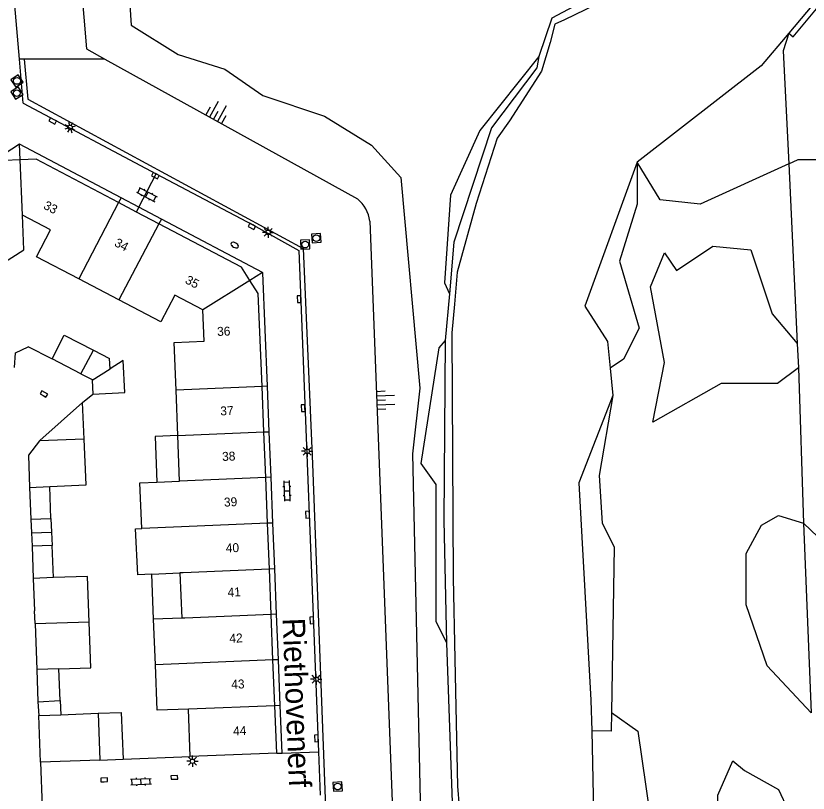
# Model space of a CAD drawing. Extents: x 124000 to 128010, y 398999 to 403000.
# Drawn here: x 127017.1 to 127105.7, y 399895.1 to 399982.1 of the extents above; entities that cross this region are included whole.
import ezdxf

# ---------------------------------------------------------------- set-up
doc = ezdxf.new("R2010")
doc.units = 0
for name, color, linetype in [('gg-afsc-erfafscheiding', 7, 'Continuous'), ('gg-afsc-hekwerk', 7, 'Continuous'), ('gg-anno-huisnummerreeks BGT', 7, 'Continuous'), ('gg-anno-openbare ruimte label', 7, 'Continuous'), ('gg-bbg-bijgebouw', 7, 'Continuous'), ('gg-bbg-gedigitaliseerde bebouwing', 7, 'Continuous'), ('gg-bbg-gedigitaliseerde bijgebouw', 7, 'Continuous'), ('gg-bbg-hoofdgebouw', 7, 'Continuous'), ('gg-bbg-luifel en loopbrug', 7, 'Continuous'), ('gg-bbg-onder overbouw', 7, 'Continuous'), ('gg-bbg-pand overbouw', 7, 'Continuous'), ('gg-bbg-tussenscheiding', 7, 'Continuous'), ('gg-bbg-tussenscheiding niveau 01', 7, 'Continuous'), ('gg-knt-verharding', 7, 'Continuous'), ('gg-kntw-bovenkant insteek waterloop', 7, 'Continuous'), ('gt-grn-groengrens', 7, 'Continuous'), ('gt-grn-weggrens', 7, 'Continuous'), ('gt-symb-brandkraan', 7, 'Continuous'), ('gt-symb-klinker verharding', 7, 'Continuous'), ('gt-symb-kolk', 7, 'Continuous'), ('gt-symb-lichtmast', 7, 'Continuous'), ('gt-symb-rioolschacht', 7, 'Continuous'), ('gt-symb-talud symbool', 7, 'Continuous'), ('gx-grn-maaiveld', 7, 'Continuous')]:
    doc.layers.add(name, color=color, linetype=linetype)

# ---------------------------------------------------------------- blocks, each defined once
blk = doc.blocks.new('gt0-KOLK')
at = {"layer": 'gt-symb-kolk'}
blk.add_lwpolyline([(0, 0), (0.375, 0), (0.375, 0.4), (-0.375, 0.4), (-0.375, 0), (0, 0)], dxfattribs=at)
blk = doc.blocks.new('gt0-LMAST')
at = {"layer": 'gt-symb-lichtmast'}
for p, q in [((-0.182, 0.173), (-0.447, 0.438)), ((-0.005, 0.246), (-0.005, 0.621)), ((0.172, 0.173), (0.437, 0.438)), ((-0.255, -0.004), (-0.63, -0.004)), ((-0.182, -0.181), (-0.447, -0.446)), ((-0.005, -0.254), (-0.005, -0.629)), ((0.437, -0.446), (0.172, -0.181)), ((0.245, -0.004), (0.62, -0.004))]:
    blk.add_line(p, q, dxfattribs=at)
blk.add_circle((-0.005, -0.004), 0.25, dxfattribs=at)
blk = doc.blocks.new('gt0-TALUD_1')
at = {"layer": 'gt-symb-talud symbool'}
for p, q in [((-1, -1), (-1, 0)), ((-0.5, -2), (-0.5, 0)), ((0, -1), (0, 0)), ((0.5, -2), (0.5, 0)), ((1, -1), (1, 0))]:
    blk.add_line(p, q, dxfattribs=at)
blk = doc.blocks.new('gt0-KL1')
at = {"layer": 'gt-symb-klinker verharding'}
for p, q in [((-1.15, 0.3), (1.15, 0.3)), ((-1, -0.3), (-1, 0.3)), ((-0.5, 0.3), (-0.5, 0.45)), ((0, -0.3), (0, 0.3)), ((0.5, 0.3), (0.5, 0.45)), ((1, -0.3), (1, 0.3)), ((-1.15, -0.3), (1.15, -0.3)), ((-0.5, -0.45), (-0.5, -0.3)), ((0.5, -0.45), (0.5, -0.3))]:
    blk.add_line(p, q, dxfattribs=at)
blk = doc.blocks.new('gt0-BR')
at = {"layer": 'gt-symb-brandkraan'}
for centre, radius, start, end in [((-0.244, 0), 0.206, 107.56694, 252.43307), ((0.599, -2.664), 3, 106.89205, 107.56694), ((0, -0.691), 0.938, 73.10799, 106.89205), ((-0.599, -2.664), 3, 72.43309, 73.10799), ((0.244, 0), 0.206, 287.56695, 72.43309), ((0.599, 2.664), 3, 252.43307, 253.10797), ((0, 0.691), 0.938, 253.10797, 286.89206), ((-0.599, 2.664), 3, 286.89206, 287.56695)]:
    blk.add_arc(centre, radius, start, end, dxfattribs=at)
blk = doc.blocks.new('gt0-RS')
at = {"layer": 'gt-symb-rioolschacht'}
blk.add_lwpolyline([(-0.5, -0.5), (0.5, -0.5), (0.5, 0.5), (-0.5, 0.5)], close=True, dxfattribs=at)
blk.add_circle((0, 0), 0.375, dxfattribs=at)

msp = doc.modelspace()

# ---------------------------------------------------------------- linework, layer by layer
at = {"layer": 'gg-afsc-erfafscheiding'}
for p, q in [((127019.784, 399944.362), (127018.44, 399945.035)), ((127019.784, 399944.362), (127021.128, 399943.688)), ((127024.517, 399938.782), (127025.7, 399939.737)), ((127029.064, 399898.901), (127036.574, 399899.209))]:
    msp.add_line(p, q, dxfattribs=at)
msp.add_lwpolyline([(127016.931, 399942.725), (127017.039, 399944.358), (127018.44, 399945.035)], dxfattribs=at)
at = {"layer": 'gg-afsc-hekwerk'}
msp.add_line((127027.039, 399977.203), (127055.263, 399961.573), dxfattribs=at)
msp.add_line((127027.039, 399977.203), (127055.263, 399961.573), dxfattribs=at)
for points in [[(127031.635, 399994.321), (127024.079, 399989.036), (127024.979, 399978.344), (127027.039, 399977.203)], [(127031.635, 399994.321), (127024.079, 399989.036), (127024.979, 399978.344), (127027.039, 399977.203)], [(127056.649, 399959.085), (127061.561, 399831.145), (127061.465, 399829.027)], [(127056.649, 399959.085), (127061.561, 399831.145), (127061.465, 399829.027)]]:
    msp.add_lwpolyline(points, dxfattribs=at)
msp.add_arc((127052.959, 399958.66), 3.714, 6.57786, 51.66423, dxfattribs=at)
msp.add_arc((127052.959, 399958.66), 3.714, 6.57786, 51.66423, dxfattribs=at)
at = {"layer": 'gg-bbg-bijgebouw'}
for p, q in [((127025.759, 399944.646), (127027.56, 399943.715)), ((127024.361, 399942.017), (127021.128, 399943.688)), ((127025.627, 399941.29), (127025.7, 399939.737)), ((127019.726, 399934.503), (127018.474, 399932.893)), ((127018.474, 399932.893), (127018.617, 399929.304)), ((127018.617, 399929.304), (127018.76, 399925.736)), ((127018.886, 399922.705), (127019.017, 399919.118)), ((127019.017, 399919.118), (127019.149, 399915.506)), ((127019.244, 399914.077), (127019.149, 399915.506)), ((127019.244, 399914.077), (127019.246, 399914.015)), ((127019.246, 399914.015), (127019.411, 399908.91)), ((127019.411, 399908.91), (127019.527, 399905.323)), ((127019.646, 399903.771), (127022.091, 399903.864)), ((127019.844, 399898.543), (127019.646, 399903.771)), ((127022.091, 399903.864), (127026.279, 399904.023)), ((127026.279, 399904.023), (127026.478, 399898.795)), ((127026.478, 399898.795), (127019.844, 399898.543))]:
    msp.add_line(p, q, dxfattribs=at)
for points in [[(127021.128, 399943.688), (127022.495, 399946.333), (127025.759, 399944.646)], [(127024.361, 399942.017), (127025.623, 399941.365), (127025.627, 399941.29)], [(127024.517, 399938.782), (127019.769, 399934.559), (127019.726, 399934.503)]]:
    msp.add_lwpolyline(points, dxfattribs=at)
at = {"layer": 'gg-bbg-gedigitaliseerde bebouwing'}
for p, q in [((127028.587, 399950.278), (127024.107, 399952.631)), ((127035.187, 399935.09), (127034.99, 399940.186)), ((127035.384, 399930.004), (127035.187, 399935.09)), ((127032.835, 399929.884), (127035.384, 399930.004)), ((127032.277, 399919.577), (127035.409, 399919.724)), ((127035.409, 399919.724), (127035.646, 399914.662)), ((127035.646, 399914.662), (127032.478, 399914.539)), ((127032.676, 399909.442), (127032.478, 399914.539)), ((127036.574, 399899.209), (127036.37, 399904.495))]:
    msp.add_line(p, q, dxfattribs=at)
for points in [[(127012.153, 399952.182), (127017.98, 399955.868), (127017.823, 399959.761)], [(127024.107, 399952.631), (127019.389, 399955.11), (127020.962, 399958.099), (127017.823, 399959.761)], [(127038.002, 399949.165), (127034.872, 399950.805), (127033.299, 399947.802), (127028.587, 399950.278)], [(127034.99, 399940.186), (127034.784, 399945.512), (127038.134, 399945.642), (127038.002, 399949.165)], [(127031.181, 399924.694), (127030.942, 399929.795), (127032.835, 399929.884)], [(127032.277, 399919.577), (127030.705, 399919.503), (127030.463, 399924.659), (127031.181, 399924.694)], [(127036.37, 399904.495), (127032.873, 399904.359), (127032.676, 399909.442)]]:
    msp.add_lwpolyline(points, dxfattribs=at)
at = {"layer": 'gg-bbg-gedigitaliseerde bijgebouw'}
for p, q in [((127027.615, 399942.555), (127027.56, 399943.715)), ((127024.716, 399934.688), (127024.517, 399938.782)), ((127020.999, 399925.8), (127020.866, 399929.398)), ((127018.76, 399925.736), (127020.999, 399925.8)), ((127021.137, 399922.785), (127018.886, 399922.705)), ((127021.279, 399919.201), (127021.137, 399922.785)), ((127022.032, 399905.443), (127021.896, 399909.001)), ((127019.527, 399905.323), (127022.032, 399905.443))]:
    msp.add_line(p, q, dxfattribs=at)
for points in [[(127025.7, 399939.737), (127029.255, 399939.904), (127029.086, 399943.491), (127027.615, 399942.555)], [(127020.866, 399929.398), (127024.956, 399929.569), (127024.716, 399934.688)], [(127025.279, 399914.237), (127025.084, 399919.343), (127021.279, 399919.201)], [(127021.896, 399909.001), (127025.475, 399909.121), (127025.279, 399914.237)]]:
    msp.add_lwpolyline(points, dxfattribs=at)
at = {"layer": 'gg-bbg-hoofdgebouw'}
msp.add_line((127046.247, 399899.569), (127036.574, 399899.209), dxfattribs=at)
at = {"layer": 'gg-bbg-luifel en loopbrug'}
for p, q in [((127018.76, 399925.736), (127018.823, 399924.221)), ((127020.999, 399925.8), (127021.068, 399924.293)), ((127018.823, 399924.221), (127021.068, 399924.293)), ((127018.823, 399924.221), (127018.886, 399922.705)), ((127021.068, 399924.293), (127021.137, 399922.785)), ((127032.478, 399914.539), (127032.277, 399919.577)), ((127022.032, 399905.443), (127022.091, 399903.864)), ((127019.527, 399905.323), (127019.646, 399903.771)), ((127026.478, 399898.795), (127029.064, 399898.901))]:
    msp.add_line(p, q, dxfattribs=at)
for points in [[(127035.187, 399935.09), (127032.637, 399934.991), (127032.835, 399929.884)], [(127026.279, 399904.023), (127028.863, 399904.123), (127029.064, 399898.901)]]:
    msp.add_lwpolyline(points, dxfattribs=at)
at = {"layer": 'gg-bbg-onder overbouw'}
for p, q in [((127030.553, 399960.107), (127028.564, 399961.154)), ((127033.068, 399958.782), (127030.553, 399960.107)), ((127044.81, 399935.503), (127044.606, 399940.599)), ((127045.013, 399930.417), (127044.81, 399935.503)), ((127045.219, 399925.282), (127045.013, 399930.417)), ((127045.424, 399920.156), (127045.219, 399925.282)), ((127045.626, 399915.089), (127045.424, 399920.156)), ((127045.83, 399909.993), (127045.626, 399915.089)), ((127046.035, 399904.868), (127045.83, 399909.993)), ((127046.247, 399899.569), (127046.035, 399904.868))]:
    msp.add_line(p, q, dxfattribs=at)
for points in [[(127017.574, 399965.943), (127015.818, 399965.879), (127007.004, 399960.313)], [(127028.564, 399961.154), (127019.344, 399966.008), (127017.574, 399965.943)], [(127043.241, 399952.455), (127042.294, 399953.925), (127033.068, 399958.782)], [(127044.606, 399940.599), (127044.191, 399950.981), (127043.241, 399952.455)]]:
    msp.add_lwpolyline(points, dxfattribs=at)
at = {"layer": 'gg-bbg-pand overbouw'}
for p, q in [((127017.503, 399967.69), (127006.671, 399960.84)), ((127028.847, 399961.695), (127017.503, 399967.69)), ((127030.833, 399960.646), (127028.847, 399961.695)), ((127033.349, 399959.316), (127030.833, 399960.646)), ((127044.654, 399953.342), (127033.349, 399959.316)), ((127045.417, 399935.529), (127045.214, 399940.625)), ((127045.619, 399930.443), (127045.417, 399935.529)), ((127045.824, 399925.308), (127045.619, 399930.443)), ((127046.028, 399920.182), (127045.824, 399925.308)), ((127046.23, 399915.115), (127046.028, 399920.182)), ((127046.433, 399910.019), (127046.23, 399915.115)), ((127046.637, 399904.891), (127046.433, 399910.019)), ((127046.849, 399899.58), (127046.637, 399904.891)), ((127046.247, 399899.569), (127046.849, 399899.58))]:
    msp.add_line(p, q, dxfattribs=at)
msp.add_lwpolyline([(127045.214, 399940.625), (127044.708, 399953.314), (127044.654, 399953.342)], dxfattribs=at)
at = {"layer": 'gg-bbg-tussenscheiding'}
for p, q in [((127017.823, 399959.761), (127017.574, 399965.943)), ((127028.564, 399961.154), (127024.107, 399952.631)), ((127033.068, 399958.782), (127028.587, 399950.278)), ((127043.241, 399952.455), (127038.002, 399949.165)), ((127024.361, 399942.017), (127025.759, 399944.646)), ((127025.627, 399941.29), (127027.615, 399942.555)), ((127044.606, 399940.599), (127034.99, 399940.186)), ((127024.716, 399934.688), (127019.726, 399934.503)), ((127035.187, 399935.09), (127044.81, 399935.503)), ((127045.013, 399930.417), (127035.384, 399930.004)), ((127018.617, 399929.304), (127020.866, 399929.398)), ((127035.78, 399919.741), (127035.409, 399919.724)), ((127045.424, 399920.156), (127035.78, 399919.741)), ((127021.279, 399919.201), (127019.017, 399919.118)), ((127035.976, 399914.675), (127035.646, 399914.662)), ((127045.626, 399915.089), (127035.976, 399914.675)), ((127025.279, 399914.237), (127019.246, 399914.015)), ((127045.83, 399909.993), (127032.676, 399909.442)), ((127021.896, 399909.001), (127019.411, 399908.91)), ((127046.035, 399904.868), (127036.37, 399904.495))]:
    msp.add_line(p, q, dxfattribs=at)
msp.add_lwpolyline([(127045.219, 399925.282), (127035.582, 399924.868), (127031.181, 399924.694)], dxfattribs=at)
at = {"layer": 'gg-bbg-tussenscheiding niveau 01'}
for p, q in [((127017.574, 399965.943), (127017.503, 399967.69)), ((127028.847, 399961.695), (127028.564, 399961.154)), ((127044.654, 399953.342), (127043.241, 399952.455)), ((127045.214, 399940.625), (127044.606, 399940.599)), ((127044.81, 399935.503), (127045.417, 399935.529)), ((127045.619, 399930.443), (127045.013, 399930.417)), ((127045.824, 399925.308), (127045.219, 399925.282)), ((127046.028, 399920.182), (127045.424, 399920.156)), ((127046.23, 399915.115), (127045.626, 399915.089)), ((127046.433, 399910.019), (127045.83, 399909.993)), ((127046.637, 399904.891), (127046.035, 399904.868))]:
    msp.add_line(p, q, dxfattribs=at)
at = {"layer": 'gg-knt-verharding'}
for p, q in [((127017.9, 399972.271), (127017.478, 399977.203)), ((127017.9, 399972.271), (127032.764, 399964.359)), ((127033.349, 399959.316), (127033.068, 399958.782)), ((127050.927, 399899.708), (127051.116, 399894.878))]:
    msp.add_line(p, q, dxfattribs=at)
for points in [[(127017.478, 399977.203), (127016.481, 399988.842), (127034.312, 400001.512), (127066.873, 400024.749), (127069.268, 400026.453)], [(127032.764, 399964.359), (127043.56, 399958.676), (127048.736, 399955.816), (127050.927, 399899.708)]]:
    msp.add_lwpolyline(points, dxfattribs=at)
at = {"layer": 'gg-kntw-bovenkant insteek waterloop'}
for p, q in [((127111.378, 399989.487), (127103.494, 399980.096)), ((127066.113, 399949.807), (127065.822, 399946.574)), ((127083.53, 399942.619), (127083.837, 399939.56)), ((127081.467, 399902.076), (127081.822, 399886.992))]:
    msp.add_line(p, q, dxfattribs=at)
for points in [[(127083.045, 399983.892), (127078.434, 399981.604), (127077.344, 399981.108), (127076.82, 399979.054)], [(127103.494, 399980.096), (127100.434, 399976.451), (127086.536, 399965.676)], [(127076.82, 399979.054), (127075.846, 399975.863), (127072.286, 399970.322), (127070.911, 399968.352), (127068.534, 399961.069), (127066.438, 399953.365), (127066.113, 399949.807)], [(127086.536, 399965.676), (127080.703, 399949.582), (127083.23, 399945.604), (127083.53, 399942.619)], [(127065.822, 399946.574), (127065.99, 399919.186), (127066.175, 399910.062)], [(127083.837, 399939.56), (127080.039, 399929.796), (127081.387, 399905.477), (127081.467, 399902.076)], [(127066.175, 399910.062), (127066.464, 399895.858), (127066.848, 399891.243)]]:
    msp.add_lwpolyline(points, dxfattribs=at)
at = {"layer": 'gt-grn-groengrens'}
for p, q in [((127017.997, 399977.203), (127017.478, 399977.203)), ((127027.039, 399977.203), (127017.997, 399977.203)), ((127103.493, 399965.481), (127104.457, 399945.39)), ((127104.457, 399945.39), (127104.586, 399942.683)), ((127104.586, 399942.683), (127105.135, 399925.3)), ((127105.135, 399925.3), (127106.014, 399904.092))]:
    msp.add_line(p, q, dxfattribs=at)
for points in [[(127103.494, 399980.096), (127103.989, 399979.687), (127111.629, 399988.926), (127114.053, 399978.288), (127132.582, 399959.259), (127134.903, 399956.119), (127136.309, 399953.84)], [(127103.494, 399980.096), (127102.88, 399978.152), (127103.493, 399965.481)], [(127017.997, 399977.203), (127018.417, 399972.725), (127049.214, 399956.021), (127050.258, 399931.944), (127053.977, 399833.354), (127024.811, 399814.627), (127024.746, 399812.148), (127023.767, 399808.102), (127021.867, 399803.719)], [(127086.536, 399965.676), (127086.536, 399960.984), (127084.575, 399954.593), (127086.757, 399947.116), (127085.011, 399943.644), (127083.53, 399942.619)], [(127103.493, 399965.481), (127093.599, 399960.981), (127089.11, 399961.48), (127086.536, 399965.676)], [(127103.493, 399965.481), (127104.573, 399965.971), (127110.559, 399965.971), (127121.122, 399963.33), (127124.027, 399959.983), (127136.309, 399953.84)], [(127104.586, 399942.683), (127102.249, 399940.93), (127095.936, 399940.93), (127088.294, 399936.609), (127089.623, 399943.257), (127088.035, 399951.726), (127089.623, 399955.555), (127090.952, 399953.561), (127095.017, 399956.27), (127099.259, 399955.887), (127101.651, 399948.708), (127104.457, 399945.39)], [(127083.837, 399939.56), (127082.313, 399930.626), (127082.645, 399925.308), (127083.974, 399922.649), (127083.675, 399904.112)], [(127106.014, 399904.092), (127101.094, 399909.342), (127098.754, 399916.151), (127098.754, 399921.896), (127100.456, 399925.087), (127102.37, 399926.151), (127105.135, 399925.3)], [(127105.135, 399925.3), (127109.177, 399921.47), (127112.367, 399913.385), (127116.409, 399907.852), (127119.6, 399901.895), (127122.79, 399899.767), (127128.108, 399897.427), (127132.788, 399894.448), (127135.979, 399891.256), (127138.744, 399883.17), (127140.02, 399876.362), (127139.017, 399875.358)], [(127083.675, 399904.112), (127083.642, 399902.041), (127081.467, 399902.076)], [(127083.675, 399904.112), (127086.632, 399902.041), (127087.961, 399892.735), (127089.623, 399889.743), (127096.268, 399883.76), (127093.99, 399879.709)], [(127100.03, 399889.128), (127098.328, 399889.341), (127096.414, 399891.256), (127095.563, 399892.745), (127095.563, 399894.873), (127097.265, 399898.703), (127098.541, 399897.639), (127102.37, 399895.512), (127103.434, 399893.171), (127102.795, 399891.256), (127100.03, 399889.128)]]:
    msp.add_lwpolyline(points, dxfattribs=at)
at = {"layer": 'gt-grn-weggrens'}
for p, q in [((127030.833, 399960.646), (127032.764, 399964.359)), ((127030.553, 399960.107), (127030.833, 399960.646)), ((127046.849, 399899.58), (127050.927, 399899.708)), ((127019.844, 399898.543), (127020.038, 399893.552))]:
    msp.add_line(p, q, dxfattribs=at)
at = {"layer": 'gx-grn-maaiveld'}
for p, q in [((127065.578, 399950.966), (127065.079, 399945.728)), ((127065.245, 399911.923), (127065.973, 399891.243))]:
    msp.add_line(p, q, dxfattribs=at)
for points in [[(127083.045, 399985.026), (127083.045, 399992.352), (127084.356, 399997.394), (127079.769, 400000.671), (127077.803, 400004.604), (127077.475, 400008.537), (127074.527, 400010.175), (127065.025, 400010.175), (127059.455, 400008.864), (127049.954, 400003.62), (127039.141, 399996.082), (127029.664, 399985.604), (127029.968, 399981.007), (127035.21, 399977.729), (127040.452, 399976.091), (127044.711, 399973.141), (127051.592, 399970.847), (127056.834, 399967.569), (127060.11, 399963.964), (127062.251, 399940.413), (127061.421, 399933.048), (127062.983, 399862.233), (127064.591, 399842.477)], [(127083.045, 399985.026), (127076.993, 399981.785), (127075.57, 399977.489)], [(127075.57, 399977.489), (127068.957, 399969.208), (127065.68, 399961.998), (127065.025, 399952.166), (127065.578, 399950.966)], [(127075.57, 399977.489), (127075.315, 399976.223), (127070.282, 399969.512), (127066.051, 399956.746), (127065.578, 399950.966)], [(127065.079, 399945.728), (127064.369, 399944.919), (127062.376, 399931.956), (127064.037, 399929.629), (127064.037, 399914.34), (127065.245, 399911.923)], [(127065.079, 399945.728), (127064.92, 399925.597), (127065.245, 399911.923)]]:
    msp.add_lwpolyline(points, dxfattribs=at)

# ---------------------------------------------------------------- block references
at = {"layer": 'gt-symb-brandkraan', "rotation": -28.537337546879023}
msp.add_blockref('gt0-BR', (127041.548, 399956.404), dxfattribs=at)
at = {"layer": 'gt-symb-klinker verharding'}
for p, rotation in [((127031.738, 399962.062), -27.846622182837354), ((127047.383, 399928.911), -87.64984047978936), ((127031.073, 399896.387), 2.464663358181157)]:
    msp.add_blockref('gt0-KL1', p, dxfattribs=dict(at, rotation=rotation))
at = {"layer": 'gt-symb-kolk'}
for p, rotation in [((127021.278, 399970.473), 151.97468393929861), ((127032.764, 399964.359), 153.17859357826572), ((127043.56, 399958.676), 152.23078731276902), ((127048.942, 399950.366), 92.17836882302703), ((127020.113, 399939.563), -30.128600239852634), ((127049.402, 399938.169), 92.17836882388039), ((127049.895, 399926.249), 92.35015952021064), ((127050.359, 399914.432), 92.23563689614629), ((127050.885, 399901.234), 92.29290050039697), ((127026.964, 399896.372), 2.750834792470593), ((127034.807, 399896.655), 2.1210963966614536)]:
    msp.add_blockref('gt0-KOLK', p, dxfattribs=dict(at, rotation=rotation))
at = {"layer": 'gt-symb-lichtmast', "rotation": 151.97468394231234}
msp.add_blockref('gt0-LMAST', (127023.132, 399969.573), dxfattribs=at)
at = {"layer": 'gt-symb-lichtmast'}
for p in [(127045.287, 399957.834), (127049.654, 399933.337), (127050.67, 399907.837), (127036.827, 399898.664)]:
    msp.add_blockref('gt0-LMAST', p, dxfattribs=at)
at = {"layer": 'gt-symb-rioolschacht'}
for p, rotation in [((127017.206, 399974.767), 123.57881372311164), ((127017.192, 399973.404), 122.00538320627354), ((127050.676, 399957.181), 4.701808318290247), ((127049.438, 399956.462), 91.60386277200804), ((127053.063, 399895.825), 92.80805306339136)]:
    msp.add_blockref('gt0-RS', p, dxfattribs=dict(at, rotation=rotation))
at = {"layer": 'gt-symb-talud symbool'}
for p, xscale, yscale, rotation in [((127039.186, 399970.477), 0.9999404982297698, 0.9999404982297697, 151.05113835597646), ((127057.42, 399939.008), 0.9997224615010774, 0.9997224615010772, 92.17836882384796)]:
    msp.add_blockref('gt0-TALUD_1', p, dxfattribs=dict(at, xscale=xscale, yscale=yscale, rotation=rotation))

# ---------------------------------------------------------------- texts
at = {"layer": 'gg-anno-huisnummerreeks BGT'}
for s, rotation, p in [('33', 332.2, (127020.083, 399960.534)), ('34', 332.2, (127028.012, 399956.36)), ('35', 332.2, (127035.922, 399952.195)), ('36', 2.3, (127039.6, 399946.237)), ('37', 2.3, (127039.956, 399937.341)), ('38', 2.3, (127040.159, 399932.254)), ('39', 2.3, (127040.364, 399927.143)), ('40', 2.3, (127040.569, 399922.012)), ('41', 2.3, (127040.767, 399917.059)), ('42', 2.3, (127040.973, 399911.904)), ('43', 2.3, (127041.179, 399906.759)), ('44', 2.3, (127041.388, 399901.545))]:
    msp.add_text(s, height=1, rotation=rotation, dxfattribs=at).set_placement(p)
at = {"layer": 'gg-anno-openbare ruimte label'}
msp.add_text('Riethovenerf', height=2.5, rotation=272.2, dxfattribs=at).set_placement((127046.9, 399914.65))

doc.saveas('drawing.dxf')
